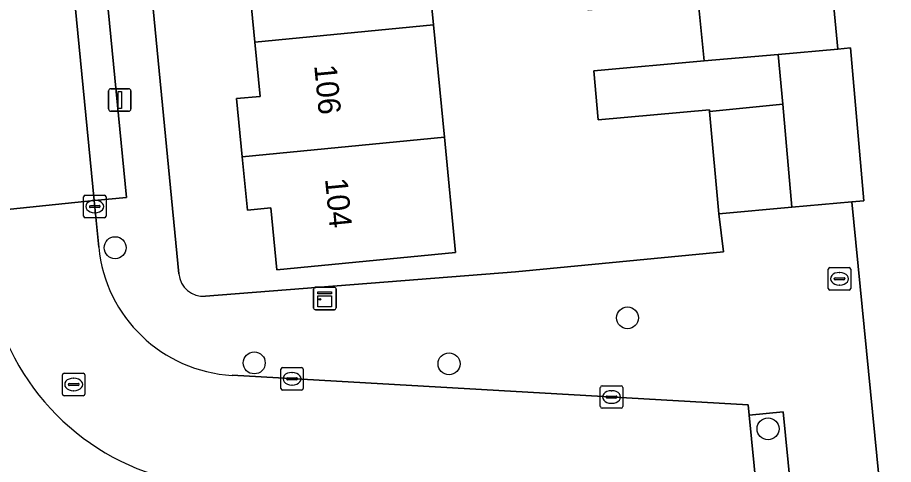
# Model space of a CAD drawing. Extents: x 158455 to 159797, y 387218 to 388672.
# Drawn here: x 159134.39 to 159173.4, y 388063.87 to 388083.77 of the extents above; entities that cross this region are included whole.
import ezdxf

# ---------------------------------------------------------------- set-up
doc = ezdxf.new("R2010")
doc.units = 0
for name, color, linetype in [('IMGEO_Boom', 7, 'Continuous'), ('IMGEO_Brandkraan', 7, 'Continuous'), ('IMGEO_Erf', 7, 'Continuous'), ('IMGEO_Kast', 7, 'Continuous'), ('IMGEO_Kolk', 7, 'Continuous'), ('IMGEO_Lichtmast', 7, 'Continuous'), ('IMGEO_Pand', 7, 'Continuous'), ('IMGEO_Pand_nummerreeks', 7, 'Continuous'), ('IMGEO_Parkeervlak_open', 7, 'Continuous'), ('IMGEO_Rijbaan_lokaal_open', 7, 'Continuous'), ('IMGEO_Rioolput', 7, 'Continuous'), ('IMGEO_Voetpad_open', 7, 'Continuous')]:
    doc.layers.add(name, color=color, linetype=linetype)

msp = doc.modelspace()

# ---------------------------------------------------------------- linework, layer by layer
at = {"layer": 'IMGEO_Boom'}
for centre in [(159138.733, 388073.521), (159161.552, 388070.4), (159144.928, 388068.395), (159153.603, 388068.355), (159167.81, 388065.461)]:
    msp.add_circle(centre, 0.489, dxfattribs=at)
at = {"layer": 'IMGEO_Brandkraan'}
for p, q in [((159170.494, 388071.713), (159170.494, 388072.565)), ((159170.569, 388072.639), (159171.421, 388072.639)), ((159171.495, 388072.565), (159171.495, 388071.713)), ((159170.796, 388072.182), (159171.194, 388072.182)), ((159170.982, 388072.419), (159171.007, 388072.419)), ((159170.753, 388072.133), (159170.753, 388072.145)), ((159171.191, 388072.096), (159170.793, 388072.096)), ((159171.005, 388071.859), (159170.98, 388071.859)), ((159171.237, 388072.145), (159171.237, 388072.133)), ((159171.421, 388071.639), (159170.569, 388071.639))]:
    msp.add_line(p, q, dxfattribs=at)
for points in [[(159170.494, 388071.713), (159170.494, 388072.565)], [(159170.569, 388072.639), (159171.421, 388072.639)], [(159171.495, 388072.565), (159171.495, 388071.713)], [(159171.421, 388071.639), (159170.569, 388071.639)]]:
    msp.add_lwpolyline(points, dxfattribs=at)
for centre, radius, start, end in [((159170.571, 388072.563), 0.0765, 91.552, 178.448), ((159170.571, 388072.563), 0.0765, 91.552, 178.448), ((159171.419, 388072.563), 0.0765, 1.552, 88.448), ((159171.419, 388072.563), 0.0765, 1.552, 88.448), ((159170.793, 388072.142), 0.0403, 85.8775, 175.7526), ((159171.198, 388072.144), 0.0386, 1.7309, 96.639), ((159170.79, 388072.132), 0.0366, 178.938, 274.7102), ((159171.194, 388072.139), 0.043, 264.8664, 352.4533), ((159170.571, 388071.715), 0.0765, 181.552, 268.448), ((159170.571, 388071.715), 0.0765, 181.552, 268.448), ((159171.419, 388071.715), 0.0765, 271.552, 358.448), ((159171.419, 388071.715), 0.0765, 271.552, 358.448)]:
    msp.add_arc(centre, radius, start, end, dxfattribs=at)
for centre, major_axis, ratio, start_param, end_param in [((159170.981, 388072.139), (-0.387, 0.002), 0.722429, 4.712389, 7.853982), ((159171.006, 388072.139), (-0.39, 0.002), 0.717154, 1.570796, 4.712389)]:
    msp.add_ellipse(centre, major_axis=major_axis, ratio=ratio, start_param=start_param, end_param=end_param, dxfattribs=at)
at = {"layer": 'IMGEO_Erf'}
for points in [[(159228.463, 388114.379), (159168.724, 388107.552), (159168.949, 388104.996), (159168.761, 388104.978), (159170.914, 388082.363), (159171.476, 388082.413), (159172.081, 388075.607), (159171.548, 388075.56), (159174.775, 388042.701)], [(159142.764, 388071.361), (159156.565, 388072.449), (159165.83, 388073.335), (159165.613, 388075.031), (159165.207, 388079.591), (159165.201, 388079.657), (159160.239, 388079.215), (159160.045, 388081.396), (159164.969, 388081.834), (159164.705, 388084.517), (159159.804, 388084.093), (159159.622, 388086.204), (159159.337, 388089.124), (159159.049, 388092.073), (159158.862, 388094.129), (159158.676, 388096.177), (159158.391, 388099.137), (159158.121, 388101.948), (159157.932, 388103.959), (159157.838, 388105.07), (159141.668, 388103.407)], [(159139.325, 388101.58), (159139.027, 388100.474), (159138.96, 388099.331), (159141.564, 388072.364)], [(159152.42, 388088.45), (159152.907, 388083.445), (159153.394, 388078.44), (159153.893, 388073.315), (159145.934, 388072.541), (159145.666, 388075.299), (159144.626, 388075.197), (159144.396, 388077.563), (159144.143, 388080.158), (159145.196, 388080.261), (159144.961, 388082.67), (159144.707, 388085.28)]]:
    msp.add_lwpolyline(points, dxfattribs=at)
msp.add_arc((159142.676, 388072.475), 1.118, 185.7167, 274.5033, dxfattribs=at)
at = {"layer": 'IMGEO_Kast'}
for p, q in [((159147.646, 388071.762), (159148.487, 388071.762)), ((159148.487, 388071.762), (159147.646, 388071.762)), ((159147.571, 388070.837), (159147.571, 388071.678)), ((159147.571, 388071.678), (159147.571, 388070.837)), ((159148.571, 388071.687), (159148.571, 388070.846)), ((159148.571, 388070.846), (159148.571, 388071.687)), ((159148.496, 388070.762), (159147.655, 388070.762)), ((159147.655, 388070.762), (159148.496, 388070.762))]:
    msp.add_line(p, q, dxfattribs=at)
for points in [[(159147.766, 388071.552), (159148.366, 388071.552), (159148.366, 388071.467), (159147.766, 388071.467), (159147.766, 388071.552)], [(159147.766, 388071.377), (159148.366, 388071.377), (159148.366, 388070.888), (159147.766, 388070.888), (159147.766, 388071.377)]]:
    msp.add_lwpolyline(points, dxfattribs=at)
msp.add_circle((159147.85, 388071.226), 0.0377, dxfattribs=at)
for centre, start, end in [((159147.649, 388071.684), 92.4484, 184.2845), ((159147.649, 388071.684), 92.4484, 184.2845), ((159148.493, 388071.684), 2.4484, 94.2845), ((159148.493, 388071.684), 2.4484, 94.2845), ((159147.649, 388070.84), 182.4484, 274.2845), ((159147.649, 388070.84), 182.4484, 274.2845), ((159148.493, 388070.84), 272.4484, 4.2845), ((159148.493, 388070.84), 272.4484, 4.2845)]:
    msp.add_arc(centre, 0.0779, start, end, dxfattribs=at)
at = {"layer": 'IMGEO_Kolk'}
for p, q in [((159137.327, 388074.931), (159137.327, 388075.783)), ((159137.402, 388075.857), (159138.254, 388075.857)), ((159138.328, 388075.783), (159138.328, 388074.931)), ((159137.586, 388075.351), (159137.586, 388075.363)), ((159138.024, 388075.314), (159137.626, 388075.314)), ((159137.629, 388075.4), (159138.027, 388075.4)), ((159137.815, 388075.637), (159137.84, 388075.637)), ((159138.07, 388075.363), (159138.07, 388075.351)), ((159137.838, 388075.077), (159137.813, 388075.077)), ((159138.254, 388074.857), (159137.402, 388074.857)), ((159146.112, 388067.262), (159146.112, 388068.114)), ((159146.187, 388068.188), (159147.039, 388068.188)), ((159146.6, 388067.968), (159146.625, 388067.968)), ((159147.113, 388068.114), (159147.113, 388067.262)), ((159146.371, 388067.682), (159146.371, 388067.694)), ((159146.809, 388067.645), (159146.411, 388067.645)), ((159146.414, 388067.731), (159146.812, 388067.731)), ((159146.855, 388067.694), (159146.855, 388067.682)), ((159147.039, 388067.188), (159146.187, 388067.188)), ((159146.623, 388067.408), (159146.598, 388067.408)), ((159160.341, 388066.449), (159160.341, 388067.301)), ((159160.416, 388067.375), (159161.268, 388067.375)), ((159160.829, 388067.155), (159160.854, 388067.155)), ((159161.342, 388067.301), (159161.342, 388066.449)), ((159160.6, 388066.869), (159160.6, 388066.881)), ((159161.038, 388066.832), (159160.64, 388066.832)), ((159160.643, 388066.918), (159161.041, 388066.918)), ((159161.084, 388066.881), (159161.084, 388066.869)), ((159161.268, 388066.375), (159160.416, 388066.375)), ((159160.852, 388066.595), (159160.827, 388066.595))]:
    msp.add_line(p, q, dxfattribs=at)
for points in [[(159137.327, 388074.931), (159137.327, 388075.783)], [(159137.402, 388075.857), (159138.254, 388075.857)], [(159138.328, 388075.783), (159138.328, 388074.931)], [(159138.254, 388074.857), (159137.402, 388074.857)], [(159146.112, 388067.262), (159146.112, 388068.114)], [(159146.187, 388068.188), (159147.039, 388068.188)], [(159147.113, 388068.114), (159147.113, 388067.262)], [(159147.039, 388067.188), (159146.187, 388067.188)], [(159160.341, 388066.449), (159160.341, 388067.301)], [(159160.416, 388067.375), (159161.268, 388067.375)], [(159161.342, 388067.301), (159161.342, 388066.449)], [(159161.268, 388066.375), (159160.416, 388066.375)]]:
    msp.add_lwpolyline(points, dxfattribs=at)
for centre, radius, start, end in [((159137.404, 388075.781), 0.0765, 91.552, 178.448), ((159137.404, 388075.781), 0.0765, 91.552, 178.448), ((159138.252, 388075.781), 0.0765, 1.552, 88.448), ((159138.252, 388075.781), 0.0765, 1.552, 88.448), ((159137.626, 388075.36), 0.0403, 85.8775, 175.7526), ((159137.623, 388075.35), 0.0366, 178.938, 274.7102), ((159138.027, 388075.357), 0.043, 264.8664, 352.4533), ((159138.031, 388075.362), 0.0386, 1.7309, 96.639), ((159137.404, 388074.933), 0.0765, 181.552, 268.448), ((159137.404, 388074.933), 0.0765, 181.552, 268.448), ((159138.252, 388074.933), 0.0765, 271.552, 358.448), ((159138.252, 388074.933), 0.0765, 271.552, 358.448), ((159146.189, 388068.112), 0.0765, 91.552, 178.448), ((159146.189, 388068.112), 0.0765, 91.552, 178.448), ((159147.037, 388068.112), 0.0765, 1.552, 88.448), ((159147.037, 388068.112), 0.0765, 1.552, 88.448), ((159146.411, 388067.691), 0.0403, 85.8775, 175.7526), ((159146.408, 388067.681), 0.0366, 178.938, 274.7102), ((159146.812, 388067.688), 0.043, 264.8664, 352.4533), ((159146.816, 388067.693), 0.0386, 1.7309, 96.639), ((159146.189, 388067.264), 0.0765, 181.552, 268.448), ((159146.189, 388067.264), 0.0765, 181.552, 268.448), ((159147.037, 388067.264), 0.0765, 271.552, 358.448), ((159147.037, 388067.264), 0.0765, 271.552, 358.448), ((159160.418, 388067.299), 0.0765, 91.552, 178.448), ((159160.418, 388067.299), 0.0765, 91.552, 178.448), ((159161.266, 388067.299), 0.0765, 1.552, 88.448), ((159161.266, 388067.299), 0.0765, 1.552, 88.448), ((159160.64, 388066.878), 0.0403, 85.8775, 175.7526), ((159160.637, 388066.868), 0.0366, 178.938, 274.7102), ((159161.041, 388066.875), 0.043, 264.8664, 352.4533), ((159161.045, 388066.88), 0.0386, 1.7309, 96.639), ((159160.418, 388066.451), 0.0765, 181.552, 268.448), ((159160.418, 388066.451), 0.0765, 181.552, 268.448), ((159161.266, 388066.451), 0.0765, 271.552, 358.448), ((159161.266, 388066.451), 0.0765, 271.552, 358.448)]:
    msp.add_arc(centre, radius, start, end, dxfattribs=at)
for centre, major_axis, ratio, start_param, end_param in [((159137.814, 388075.357), (-0.387, 0.002), 0.722429, 4.712389, 7.853982), ((159137.839, 388075.357), (-0.39, 0.002), 0.717154, 1.570796, 4.712389), ((159146.599, 388067.688), (-0.387, 0.002), 0.722429, 4.712389, 7.853982), ((159146.624, 388067.688), (-0.39, 0.002), 0.717154, 1.570796, 4.712389), ((159160.828, 388066.875), (-0.387, 0.002), 0.722429, 4.712389, 7.853982), ((159160.853, 388066.875), (-0.39, 0.002), 0.717154, 1.570796, 4.712389)]:
    msp.add_ellipse(centre, major_axis=major_axis, ratio=ratio, start_param=start_param, end_param=end_param, dxfattribs=at)
at = {"layer": 'IMGEO_Lichtmast'}
for p, q in [((159138.443, 388079.7), (159138.443, 388080.5)), ((159138.443, 388080.5), (159138.443, 388079.7)), ((159138.543, 388080.6), (159139.333, 388080.6)), ((159139.333, 388080.6), (159138.543, 388080.6)), ((159139.433, 388080.5), (159139.433, 388079.7)), ((159139.433, 388079.7), (159139.433, 388080.5)), ((159139.333, 388079.6), (159138.543, 388079.6)), ((159138.543, 388079.6), (159139.333, 388079.6))]:
    msp.add_line(p, q, dxfattribs=at)
msp.add_lwpolyline([(159138.863, 388080.475), (159139.013, 388080.475), (159139.013, 388079.725), (159138.863, 388079.725), (159138.863, 388080.475)], dxfattribs=at)
for centre, start, end in [((159138.543, 388080.5), 90, 180), ((159138.543, 388080.5), 90, 180), ((159139.333, 388080.5), 0, 90), ((159139.333, 388080.5), 360, 90), ((159138.543, 388079.7), 180, 270), ((159138.543, 388079.7), 180, 270), ((159139.333, 388079.7), 270, 0), ((159139.333, 388079.7), 270, 0)]:
    msp.add_arc(centre, 0.1, start, end, dxfattribs=at)
at = {"layer": 'IMGEO_Pand'}
for points in [[(159143.489, 388087.58), (159143.722, 388085.184), (159144.707, 388085.28), (159144.961, 388082.67), (159152.907, 388083.445), (159152.42, 388088.45)], [(159153.394, 388078.44), (159152.907, 388083.445), (159144.961, 388082.67), (159145.196, 388080.261), (159144.143, 388080.158), (159144.396, 388077.563)], [(159168.268, 388082.128), (159168.466, 388079.909), (159168.876, 388075.322), (159171.548, 388075.56), (159172.081, 388075.607), (159171.476, 388082.413), (159170.914, 388082.363)], [(159165.207, 388079.591), (159168.466, 388079.909), (159168.268, 388082.128), (159164.969, 388081.834), (159160.045, 388081.396), (159160.239, 388079.215), (159165.201, 388079.657)], [(159165.207, 388079.591), (159165.613, 388075.031), (159168.876, 388075.322), (159168.466, 388079.909)], [(159153.394, 388078.44), (159144.396, 388077.563), (159144.626, 388075.197), (159145.666, 388075.299), (159145.934, 388072.541), (159153.893, 388073.315)]]:
    msp.add_lwpolyline(points, close=True, dxfattribs=at)
at = {"layer": 'IMGEO_Parkeervlak_open'}
for points in [[(159135.595, 388098.309), (159135.61, 388098.135), (159137.803, 388075.621), (159139.237, 388075.76), (159137.027, 388098.448)], [(159169.394, 388041.55), (159170.91, 388041.7), (159168.49, 388066.212), (159166.976, 388066.062)]]:
    msp.add_lwpolyline(points, close=True, dxfattribs=at)
at = {"layer": 'IMGEO_Rijbaan_lokaal_open'}
msp.add_lwpolyline([(159168.761, 388104.978), (159162.746, 388104.412), (159162.935, 388102.402), (159163.239, 388099.609), (159163.564, 388096.62), (159163.747, 388094.605), (159163.937, 388092.516), (159164.227, 388089.6), (159164.523, 388086.627), (159164.705, 388084.517), (159164.969, 388081.834), (159168.268, 388082.128), (159170.914, 388082.363)], close=True, dxfattribs=at)
for points in [[(159130.362, 388098.367), (159132.767, 388075.1), (159137.803, 388075.621), (159135.61, 388098.135), (159135.595, 388098.309)], [(159138.005, 388073.542), (159137.803, 388075.621), (159132.767, 388075.1), (159133.024, 388072.618)], [(159166.976, 388066.062), (159166.93, 388066.528), (159143.938, 388067.842)], [(159162.963, 388056.197), (159165.496, 388030.481), (159170.438, 388030.969), (159169.394, 388041.55), (159166.976, 388066.062)]]:
    msp.add_lwpolyline(points, dxfattribs=at)
for centre, radius, start, end in [((159144.299, 388074.155), 6.324, 185.5662, 266.7287), ((159143.809, 388073.732), 10.842, 199.5993, 266.787)]:
    msp.add_arc(centre, radius, start, end, dxfattribs=at)
at = {"layer": 'IMGEO_Rioolput'}
for p, q in [((159136.387, 388067.009), (159136.387, 388067.861)), ((159136.462, 388067.935), (159137.314, 388067.935)), ((159137.388, 388067.861), (159137.388, 388067.009)), ((159136.689, 388067.478), (159137.087, 388067.478)), ((159136.875, 388067.715), (159136.9, 388067.715)), ((159136.646, 388067.429), (159136.646, 388067.441)), ((159137.084, 388067.392), (159136.686, 388067.392)), ((159136.898, 388067.155), (159136.873, 388067.155)), ((159137.13, 388067.441), (159137.13, 388067.429)), ((159137.314, 388066.935), (159136.462, 388066.935))]:
    msp.add_line(p, q, dxfattribs=at)
for points in [[(159136.387, 388067.009), (159136.387, 388067.861)], [(159136.462, 388067.935), (159137.314, 388067.935)], [(159137.388, 388067.861), (159137.388, 388067.009)], [(159137.314, 388066.935), (159136.462, 388066.935)]]:
    msp.add_lwpolyline(points, dxfattribs=at)
for centre, radius, start, end in [((159136.464, 388067.859), 0.0765, 91.552, 178.448), ((159136.464, 388067.859), 0.0765, 91.552, 178.448), ((159137.312, 388067.859), 0.0765, 1.552, 88.448), ((159137.312, 388067.859), 0.0765, 1.552, 88.448), ((159136.686, 388067.438), 0.0403, 85.8775, 175.7526), ((159137.091, 388067.44), 0.0386, 1.7309, 96.639), ((159136.683, 388067.428), 0.0366, 178.938, 274.7102), ((159137.087, 388067.435), 0.043, 264.8664, 352.4533), ((159136.464, 388067.011), 0.0765, 181.552, 268.448), ((159136.464, 388067.011), 0.0765, 181.552, 268.448), ((159137.312, 388067.011), 0.0765, 271.552, 358.448), ((159137.312, 388067.011), 0.0765, 271.552, 358.448)]:
    msp.add_arc(centre, radius, start, end, dxfattribs=at)
for centre, major_axis, ratio, start_param, end_param in [((159136.874, 388067.435), (-0.387, 0.002), 0.722429, 4.712389, 7.853982), ((159136.899, 388067.435), (-0.39, 0.002), 0.717154, 1.570796, 4.712389)]:
    msp.add_ellipse(centre, major_axis=major_axis, ratio=ratio, start_param=start_param, end_param=end_param, dxfattribs=at)
at = {"layer": 'IMGEO_Voetpad_open'}
for points in [[(159141.564, 388072.364), (159138.96, 388099.331), (159136.859, 388102.614)], [(159135.595, 388098.309), (159137.027, 388098.448), (159139.237, 388075.76), (159137.803, 388075.621), (159138.005, 388073.542)], [(159173.704, 388005.93), (159172.547, 388017.79), (159172.343, 388019.879), (159171.791, 388025.531), (159171.133, 388032.279), (159173.802, 388032.565), (159173.535, 388035.293), (159174.595, 388035.406), (159173.888, 388042.606), (159174.775, 388042.701), (159171.548, 388075.56), (159168.876, 388075.322), (159165.613, 388075.031), (159165.83, 388073.335), (159156.565, 388072.449), (159142.764, 388071.361)], [(159143.938, 388067.842), (159166.93, 388066.528), (159166.976, 388066.062), (159168.49, 388066.212), (159170.91, 388041.7), (159169.394, 388041.55), (159170.438, 388030.969), (159170.777, 388027.535), (159170.935, 388025.934), (159173.38, 388000.94), (159174.162, 388001.234), (159173.704, 388005.93)]]:
    msp.add_lwpolyline(points, dxfattribs=at)
for centre, radius, start, end in [((159144.299, 388074.155), 6.324, 185.5662, 266.7287), ((159142.676, 388072.475), 1.118, 185.7167, 274.5033), ((159143.809, 388073.732), 10.842, 199.5993, 266.787)]:
    msp.add_arc(centre, radius, start, end, dxfattribs=at)

# ---------------------------------------------------------------- texts
at = {"layer": 'IMGEO_Pand_nummerreeks'}
for s, p in [('106', (159147.597, 388081.631)), ('104', (159148.079, 388076.586))]:
    msp.add_text(s, height=1, rotation=275.4549, dxfattribs=at).set_placement(p)

doc.saveas('drawing.dxf')
